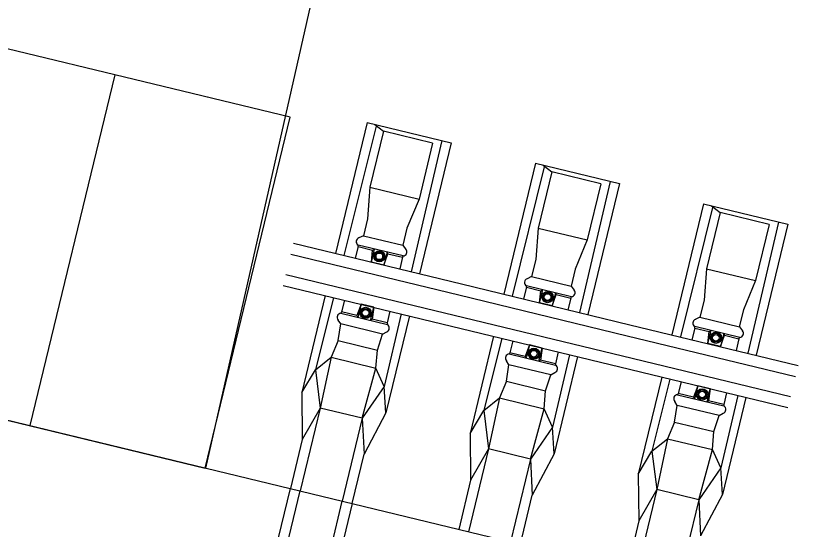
# Model space of a CAD drawing. Extents: x -7476540 to -746055, y -11317203 to -1129777.
# Drawn here: x -747599.599 to -747596.887, y -1131704.858 to -1131703.079 of the extents above; entities that cross this region are included whole.
import ezdxf

# ---------------------------------------------------------------- set-up
doc = ezdxf.new("R2010")
doc.units = 0
for name, color, linetype in [('_Zabezpečovací zařízení', 7, 'Continuous'), ('_Zabezpečovací zařízení_trasa', 7, 'Continuous'), ('KOL_ROST', 7, 'Continuous'), ('OSA_KOLEJ', 7, 'Continuous')]:
    doc.layers.add(name, color=color, linetype=linetype)

msp = doc.modelspace()

# ---------------------------------------------------------------- linework, layer by layer
at = {"layer": '_Zabezpečovací zařízení'}
for p, q in [((-747598.648, -1131703.431), (-747599.8629, -1131703.137)), ((-747599.2555, -1131703.284), (-747599.5495, -1131704.499)), ((-747598.942, -1131704.646), (-747598.648, -1131703.431)), ((-747600.1569, -1131704.352), (-747598.942, -1131704.646))]:
    msp.add_line(p, q, dxfattribs=at)
msp.add_lwpolyline([(-747599.5495, -1131704.499), (-747598.942, -1131704.646), (-747598.648, -1131703.431), (-747599.2555, -1131703.284), (-747599.5495, -1131704.499)], dxfattribs=at)
at = {"layer": '_Zabezpečovací zařízení_trasa'}
msp.add_line((-747598.4867, -1131702.6405), (-747598.941, -1131704.6462), dxfattribs=at)
at = {"layer": 'KOL_ROST'}
for p, q in [((-747598.3811, -1131703.4489), (-747598.4909, -1131703.9026)), ((-747598.3489, -1131703.457), (-747598.4616, -1131703.9097)), ((-747598.3811, -1131703.4489), (-747598.0895, -1131703.5194)), ((-747598.3539, -1131703.4555), (-747598.3241, -1131703.4791)), ((-747598.3241, -1131703.4791), (-747598.3711, -1131703.6735)), ((-747598.154, -1131703.5203), (-747598.3241, -1131703.4791)), ((-747598.1216, -1131703.512), (-747598.2285, -1131703.9661)), ((-747598.154, -1131703.5203), (-747598.2011, -1131703.7147)), ((-747598.0895, -1131703.5194), (-747598.1993, -1131703.9732)), ((-747597.7979, -1131703.59), (-747597.9077, -1131704.0437)), ((-747597.7979, -1131703.59), (-747597.5063, -1131703.6606)), ((-747597.7707, -1131703.5966), (-747597.7409, -1131703.6203)), ((-747597.7658, -1131703.5981), (-747597.8784, -1131704.0508)), ((-747597.7409, -1131703.6203), (-747597.788, -1131703.8146)), ((-747597.5709, -1131703.6614), (-747597.7409, -1131703.6203)), ((-747598.3711, -1131703.6735), (-747598.3795, -1131703.7826)), ((-747598.3711, -1131703.6735), (-747598.2011, -1131703.7147)), ((-747597.5384, -1131703.6531), (-747597.6453, -1131704.1072)), ((-747597.5709, -1131703.6614), (-747597.6179, -1131703.8558)), ((-747597.5063, -1131703.6606), (-747597.6161, -1131704.1143)), ((-747598.2011, -1131703.7147), (-747598.2435, -1131703.8155)), ((-747598.2011, -1131703.7147), (-747598.2435, -1131703.8155)), ((-747597.2148, -1131703.7311), (-747597.3246, -1131704.1848)), ((-747597.2148, -1131703.7311), (-747596.9232, -1131703.8017)), ((-747597.1826, -1131703.7392), (-747597.2953, -1131704.1919)), ((-747597.1876, -1131703.7377), (-747597.1578, -1131703.7614)), ((-747598.3795, -1131703.7826), (-747598.394, -1131703.8415)), ((-747597.1578, -1131703.7614), (-747597.2048, -1131703.9558)), ((-747596.9877, -1131703.8025), (-747597.1578, -1131703.7614)), ((-747597.788, -1131703.8146), (-747597.7964, -1131703.9237)), ((-747597.788, -1131703.8146), (-747597.6179, -1131703.8558)), ((-747596.9552, -1131703.7942), (-747597.0622, -1131704.2483)), ((-747596.9877, -1131703.8025), (-747597.0347, -1131703.9969)), ((-747596.9232, -1131703.8017), (-747597.033, -1131704.2554)), ((-747598.394, -1131703.8415), (-747598.4099, -1131703.8492)), ((-747598.2435, -1131703.8155), (-747598.2575, -1131703.8746)), ((-747598.2435, -1131703.8155), (-747598.2575, -1131703.8746)), ((-747598.6366, -1131703.8673), (-747598.0535, -1131704.0084)), ((-747597.6179, -1131703.8558), (-747597.6603, -1131703.9567)), ((-747597.6179, -1131703.8558), (-747597.6603, -1131703.9567)), ((-747598.4118, -1131703.8789), (-747598.422, -1131703.9193)), ((-747598.3662, -1131703.9328), (-747598.3553, -1131703.8874)), ((-747598.3662, -1131703.9328), (-747598.3618, -1131703.8909)), ((-747598.3618, -1131703.8909), (-747598.3553, -1131703.8874)), ((-747598.2574, -1131703.8746), (-747598.2468, -1131703.8886)), ((-747598.2574, -1131703.8746), (-747598.2468, -1131703.8886)), ((-747598.6458, -1131703.9053), (-747598.0627, -1131704.0464)), ((-747598.3116, -1131703.8979), (-747598.3226, -1131703.9433)), ((-747598.3226, -1131703.9433), (-747598.3088, -1131703.9037)), ((-747598.3088, -1131703.9037), (-747598.3116, -1131703.8979)), ((-747598.2587, -1131703.916), (-747598.268, -1131703.9565)), ((-747598.3226, -1131703.9433), (-747598.3662, -1131703.9328)), ((-747597.7964, -1131703.9237), (-747597.8109, -1131703.9826)), ((-747598.6628, -1131703.9753), (-747598.0796, -1131704.1164)), ((-747597.6603, -1131703.9567), (-747597.6743, -1131704.0157)), ((-747597.6603, -1131703.9567), (-747597.6743, -1131704.0157)), ((-747597.2048, -1131703.9558), (-747597.2132, -1131704.0648)), ((-747597.2048, -1131703.9558), (-747597.0347, -1131703.9969)), ((-747597.8109, -1131703.9826), (-747597.8267, -1131703.9903)), ((-747597.0347, -1131703.9969), (-747597.0772, -1131704.0978)), ((-747597.0347, -1131703.9969), (-747597.0772, -1131704.0978)), ((-747598.672, -1131704.0133), (-747598.0888, -1131704.1544)), ((-747598.0535, -1131704.0084), (-747597.4703, -1131704.1496)), ((-747597.8287, -1131704.02), (-747597.8389, -1131704.0604)), ((-747597.7831, -1131704.0739), (-747597.7721, -1131704.0285)), ((-747597.7787, -1131704.032), (-747597.7721, -1131704.0285)), ((-747597.6742, -1131704.0157), (-747597.6636, -1131704.0297)), ((-747597.6742, -1131704.0157), (-747597.6636, -1131704.0297)), ((-747598.5262, -1131704.0486), (-747598.6076, -1131704.3849)), ((-747598.4979, -1131704.0555), (-747598.5602, -1131704.3058)), ((-747598.0627, -1131704.0465), (-747597.4796, -1131704.1876)), ((-747597.7831, -1131704.0739), (-747597.7787, -1131704.032)), ((-747597.7285, -1131704.039), (-747597.7394, -1131704.0844)), ((-747597.7394, -1131704.0844), (-747597.7256, -1131704.0448)), ((-747597.7256, -1131704.0448), (-747597.7285, -1131704.039)), ((-747597.6755, -1131704.0571), (-747597.6849, -1131704.0976)), ((-747598.4589, -1131704.0649), (-747598.4692, -1131704.1054)), ((-747598.4016, -1131704.0787), (-747598.4168, -1131704.118)), ((-747598.4016, -1131704.0787), (-747598.4126, -1131704.1241)), ((-747598.358, -1131704.0893), (-747598.4016, -1131704.0787)), ((-747597.7394, -1131704.0844), (-747597.7831, -1131704.0739)), ((-747597.2132, -1131704.0648), (-747597.2277, -1131704.1238)), ((-747598.369, -1131704.1347), (-747598.358, -1131704.0893)), ((-747598.358, -1131704.0893), (-747598.3638, -1131704.1309)), ((-747598.2629, -1131704.1123), (-747598.322, -1131704.3634)), ((-747598.3019, -1131704.1029), (-747598.3113, -1131704.1436)), ((-747597.0772, -1131704.0978), (-747597.0912, -1131704.1568)), ((-747597.0772, -1131704.0978), (-747597.0912, -1131704.1568)), ((-747598.4725, -1131704.1469), (-747598.4815, -1131704.1334)), ((-747598.4168, -1131704.118), (-747598.4126, -1131704.1241)), ((-747598.3638, -1131704.1309), (-747598.369, -1131704.1347)), ((-747598.2346, -1131704.1192), (-747598.316, -1131704.4554)), ((-747598.0796, -1131704.1164), (-747597.4965, -1131704.2575)), ((-747597.2277, -1131704.1238), (-747597.2436, -1131704.1314)), ((-747598.4816, -1131704.2044), (-747598.4725, -1131704.1469)), ((-747598.0888, -1131704.1544), (-747597.5057, -1131704.2956)), ((-747597.4703, -1131704.1496), (-747596.8872, -1131704.2907)), ((-747597.2455, -1131704.1611), (-747597.2557, -1131704.2015)), ((-747597.0911, -1131704.1568), (-747597.0805, -1131704.1709)), ((-747597.0911, -1131704.1568), (-747597.0805, -1131704.1709)), ((-747598.3455, -1131704.2374), (-747598.3273, -1131704.1821)), ((-747598.3273, -1131704.1821), (-747598.3132, -1131704.1741)), ((-747597.9431, -1131704.1897), (-747598.0244, -1131704.526)), ((-747597.4795, -1131704.1876), (-747596.8964, -1131704.3287)), ((-747597.1999, -1131704.215), (-747597.1889, -1131704.1696)), ((-747597.1999, -1131704.215), (-747597.1955, -1131704.1731)), ((-747597.1955, -1131704.1731), (-747597.1889, -1131704.1696)), ((-747597.1453, -1131704.1802), (-747597.1563, -1131704.2256)), ((-747597.1563, -1131704.2256), (-747597.1425, -1131704.1859)), ((-747597.1425, -1131704.1859), (-747597.1453, -1131704.1802)), ((-747598.4816, -1131704.2044), (-747598.3455, -1131704.2374)), ((-747597.9147, -1131704.1966), (-747597.977, -1131704.4469)), ((-747597.8758, -1131704.206), (-747597.886, -1131704.2465)), ((-747597.8185, -1131704.2199), (-747597.8337, -1131704.2592)), ((-747597.8185, -1131704.2199), (-747597.8295, -1131704.2653)), ((-747597.7748, -1131704.2304), (-747597.8185, -1131704.2199)), ((-747597.1563, -1131704.2256), (-747597.1999, -1131704.215)), ((-747597.0923, -1131704.1982), (-747597.1017, -1131704.2388)), ((-747598.3504, -1131704.3), (-747598.3455, -1131704.2374)), ((-747597.7858, -1131704.2758), (-747597.7748, -1131704.2304)), ((-747597.7748, -1131704.2304), (-747597.7807, -1131704.272)), ((-747597.7188, -1131704.244), (-747597.7282, -1131704.2847)), ((-747598.5602, -1131704.3058), (-747598.5059, -1131704.2623)), ((-747598.5059, -1131704.2623), (-747598.3504, -1131704.3)), ((-747597.8894, -1131704.2881), (-747597.8983, -1131704.2745)), ((-747597.8337, -1131704.2592), (-747597.8295, -1131704.2653)), ((-747597.7807, -1131704.272), (-747597.7858, -1131704.2758)), ((-747597.6798, -1131704.2534), (-747597.7389, -1131704.5045)), ((-747597.6515, -1131704.2603), (-747597.7329, -1131704.5965)), ((-747597.4965, -1131704.2575), (-747596.9133, -1131704.3987)), ((-747598.3976, -1131704.4737), (-747598.3504, -1131704.3)), ((-747598.322, -1131704.3634), (-747598.3504, -1131704.3)), ((-747597.8985, -1131704.3456), (-747597.8894, -1131704.2881)), ((-747597.5057, -1131704.2956), (-747596.9225, -1131704.4367)), ((-747598.6076, -1131704.3849), (-747598.5602, -1131704.3058)), ((-747598.5602, -1131704.3058), (-747598.5434, -1131704.4385)), ((-747597.7624, -1131704.3785), (-747597.7442, -1131704.3232)), ((-747597.7442, -1131704.3232), (-747597.7301, -1131704.3152)), ((-747597.8985, -1131704.3456), (-747597.7624, -1131704.3785)), ((-747597.3599, -1131704.3308), (-747597.4413, -1131704.6671)), ((-747597.3316, -1131704.3377), (-747597.3939, -1131704.588)), ((-747597.2926, -1131704.3471), (-747597.3029, -1131704.3876)), ((-747598.322, -1131704.3634), (-747598.3976, -1131704.4737)), ((-747598.316, -1131704.4554), (-747598.322, -1131704.3634)), ((-747597.7673, -1131704.4411), (-747597.7624, -1131704.3785)), ((-747597.2353, -1131704.361), (-747597.2505, -1131704.4003)), ((-747597.2353, -1131704.361), (-747597.2463, -1131704.4064)), ((-747597.1917, -1131704.3715), (-747597.2353, -1131704.361)), ((-747597.2027, -1131704.4169), (-747597.1917, -1131704.3715)), ((-747597.1917, -1131704.3715), (-747597.1975, -1131704.4131)), ((-747598.6076, -1131704.3849), (-747598.6056, -1131704.5469)), ((-747597.977, -1131704.4469), (-747597.9228, -1131704.4035)), ((-747597.9228, -1131704.4035), (-747597.7673, -1131704.4411)), ((-747597.2505, -1131704.4003), (-747597.2463, -1131704.4064)), ((-747597.0966, -1131704.3946), (-747597.1557, -1131704.6457)), ((-747597.0683, -1131704.4014), (-747597.1497, -1131704.7377)), ((-747597.1356, -1131704.3851), (-747597.145, -1131704.4258)), ((-747598.5434, -1131704.4385), (-747598.6056, -1131704.5469)), ((-747598.3976, -1131704.4737), (-747598.5434, -1131704.4385)), ((-747597.3153, -1131704.4867), (-747597.3062, -1131704.4292)), ((-747597.3062, -1131704.4292), (-747597.3151, -1131704.4156)), ((-747597.1975, -1131704.4131), (-747597.2027, -1131704.4169)), ((-747598.316, -1131704.4554), (-747598.3918, -1131704.5986)), ((-747598.0244, -1131704.526), (-747597.977, -1131704.4469)), ((-747597.977, -1131704.4469), (-747597.9602, -1131704.5796)), ((-747597.8145, -1131704.6149), (-747597.7673, -1131704.4411)), ((-747597.7389, -1131704.5045), (-747597.7673, -1131704.4411)), ((-747597.1792, -1131704.5196), (-747597.161, -1131704.4643)), ((-747597.161, -1131704.4643), (-747597.1469, -1131704.4564)), ((-747598.3976, -1131704.4737), (-747598.4671, -1131704.7609)), ((-747598.3976, -1131704.4737), (-747598.3918, -1131704.5986)), ((-747597.3153, -1131704.4867), (-747597.1792, -1131704.5196)), ((-747597.7389, -1131704.5045), (-747597.8145, -1131704.6149)), ((-747597.7329, -1131704.5965), (-747597.7389, -1131704.5045)), ((-747597.1841, -1131704.5822), (-747597.1792, -1131704.5196)), ((-747598.6056, -1131704.5469), (-747598.6469, -1131704.7174)), ((-747598.0244, -1131704.526), (-747598.0225, -1131704.688)), ((-747597.3939, -1131704.588), (-747597.3396, -1131704.5446)), ((-747597.3396, -1131704.5446), (-747597.1841, -1131704.5822)), ((-747598.4331, -1131704.7691), (-747598.3918, -1131704.5986)), ((-747597.9602, -1131704.5796), (-747598.0225, -1131704.688)), ((-747597.8145, -1131704.6149), (-747597.9602, -1131704.5796)), ((-747597.7329, -1131704.5965), (-747597.8087, -1131704.7397)), ((-747597.4413, -1131704.6671), (-747597.3939, -1131704.588)), ((-747597.3939, -1131704.588), (-747597.3771, -1131704.7207)), ((-747597.2313, -1131704.756), (-747597.1841, -1131704.5822)), ((-747597.1557, -1131704.6457), (-747597.1841, -1131704.5822)), ((-747597.8145, -1131704.6149), (-747597.8839, -1131704.902)), ((-747597.8145, -1131704.6149), (-747597.8087, -1131704.7397)), ((-747597.1557, -1131704.6457), (-747597.2313, -1131704.756)), ((-747597.1497, -1131704.7377), (-747597.1557, -1131704.6457)), ((-747597.4413, -1131704.6671), (-747597.4393, -1131704.8291)), ((-747598.0225, -1131704.688), (-747598.0637, -1131704.8585)), ((-747598.6882, -1131704.8879), (-747598.6469, -1131704.7174)), ((-747597.3771, -1131704.7207), (-747597.4393, -1131704.8291)), ((-747597.2313, -1131704.756), (-747597.3771, -1131704.7207)), ((-747598.5366, -1131705.048), (-747598.4671, -1131704.7609)), ((-747597.8499, -1131704.9102), (-747597.8087, -1131704.7397)), ((-747597.2313, -1131704.756), (-747597.3008, -1131705.0431)), ((-747597.2313, -1131704.756), (-747597.2255, -1131704.8809)), ((-747597.1497, -1131704.7377), (-747597.2255, -1131704.8809)), ((-747598.4331, -1131704.7691), (-747598.4743, -1131704.9396)), ((-747597.4393, -1131704.8291), (-747597.4806, -1131704.9996))]:
    msp.add_line(p, q, dxfattribs=at)
for points in [[(-747598.394, -1131703.8415), (-747598.2574, -1131703.8746)], [(-747598.4118, -1131703.8789), (-747598.412, -1131703.8736)], [(-747598.256, -1131703.9114), (-747598.412, -1131703.8736)], [(-747598.4118, -1131703.8789), (-747598.3618, -1131703.891)], [(-747598.3088, -1131703.9038), (-747598.2587, -1131703.916)], [(-747598.2587, -1131703.916), (-747598.256, -1131703.9114)], [(-747598.2587, -1131703.916), (-747598.256, -1131703.9114)], [(-747597.8109, -1131703.9826), (-747597.6742, -1131704.0157)], [(-747597.8287, -1131704.02), (-747597.8289, -1131704.0147)], [(-747597.6729, -1131704.0525), (-747597.8289, -1131704.0147)], [(-747597.8287, -1131704.02), (-747597.7787, -1131704.0321)], [(-747597.7257, -1131704.0449), (-747597.6755, -1131704.0571)], [(-747597.6755, -1131704.0571), (-747597.6729, -1131704.0525)], [(-747597.6755, -1131704.0571), (-747597.6729, -1131704.0525)], [(-747598.4692, -1131704.1054), (-747598.472, -1131704.1098)], [(-747598.472, -1131704.1098), (-747598.3108, -1131704.1488)], [(-747598.4168, -1131704.118), (-747598.4692, -1131704.1054)], [(-747598.3113, -1131704.1436), (-747598.3638, -1131704.1309)], [(-747597.2277, -1131704.1238), (-747597.0911, -1131704.1568)], [(-747598.3273, -1131704.1821), (-747598.4725, -1131704.1469)], [(-747598.3113, -1131704.1436), (-747598.3108, -1131704.1488)], [(-747597.2455, -1131704.1611), (-747597.2457, -1131704.1559)], [(-747597.0897, -1131704.1936), (-747597.2457, -1131704.1559)], [(-747597.2455, -1131704.1611), (-747597.1955, -1131704.1732)], [(-747597.1425, -1131704.1861), (-747597.0923, -1131704.1982)], [(-747597.0923, -1131704.1982), (-747597.0897, -1131704.1936)], [(-747597.0923, -1131704.1982), (-747597.0897, -1131704.1936)], [(-747598.4816, -1131704.2044), (-747598.5059, -1131704.2623), (-747598.5434, -1131704.4385), (-747598.6129, -1131704.7256)], [(-747597.886, -1131704.2465), (-747597.8888, -1131704.2509)], [(-747597.8337, -1131704.2592), (-747597.886, -1131704.2465)], [(-747597.8888, -1131704.2509), (-747597.7277, -1131704.2899)], [(-747597.7282, -1131704.2847), (-747597.7807, -1131704.272)], [(-747597.7442, -1131704.3232), (-747597.8894, -1131704.2881)], [(-747597.7282, -1131704.2847), (-747597.7277, -1131704.2899)], [(-747597.8985, -1131704.3456), (-747597.9228, -1131704.4035), (-747597.9602, -1131704.5796), (-747598.0297, -1131704.8667)], [(-747597.3029, -1131704.3876), (-747597.3057, -1131704.392)], [(-747597.3057, -1131704.392), (-747597.1445, -1131704.431)], [(-747597.2505, -1131704.4003), (-747597.3029, -1131704.3876)], [(-747597.161, -1131704.4643), (-747597.3062, -1131704.4292)], [(-747597.145, -1131704.4258), (-747597.1975, -1131704.4131)], [(-747597.145, -1131704.4258), (-747597.1445, -1131704.431)], [(-747597.3153, -1131704.4867), (-747597.3396, -1131704.5446), (-747597.3771, -1131704.7207), (-747597.4466, -1131705.0078)], [(-747598.7344, -1131705.2491), (-747598.7296, -1131705.1865), (-747598.6824, -1131705.0127), (-747598.6129, -1131704.7256)]]:
    msp.add_lwpolyline(points, dxfattribs=at)
for centre, radius in [((-747598.3387, -1131703.9127), 0.0195), ((-747598.3387, -1131703.9127), 0.0155), ((-747598.3387, -1131703.9127), 0.0115), ((-747597.7555, -1131704.0538), 0.0195), ((-747597.7555, -1131704.0538), 0.0155), ((-747597.7555, -1131704.0538), 0.0115), ((-747598.3862, -1131704.1089), 0.0195), ((-747598.3862, -1131704.1089), 0.0155), ((-747598.3862, -1131704.1089), 0.0115), ((-747597.1723, -1131704.1949), 0.0195), ((-747597.1723, -1131704.1949), 0.0155), ((-747597.1723, -1131704.1949), 0.0115), ((-747597.803, -1131704.25), 0.0195), ((-747597.803, -1131704.25), 0.0155), ((-747597.803, -1131704.25), 0.0115), ((-747597.2199, -1131704.3911), 0.0195), ((-747597.2199, -1131704.3911), 0.0155), ((-747597.2199, -1131704.3911), 0.0115)]:
    msp.add_circle(centre, radius, dxfattribs=at)
for centre, radius, start, end in [((-747598.405, -1131703.8619), 0.0137, 110.8346, 239.0566), ((-747598.2569, -1131703.8977), 0.0137, 273.7357, 41.9577), ((-747598.2569, -1131703.8977), 0.0137, 273.7357, 41.9577), ((-747597.8219, -1131704.003), 0.0137, 110.8346, 239.0566), ((-747597.6738, -1131704.0389), 0.0137, 273.7357, 41.9577), ((-747597.6738, -1131704.0389), 0.0137, 273.7357, 41.9577), ((-747598.4706, -1131704.124), 0.0143, 95.3847, 220.913), ((-747597.2387, -1131704.1442), 0.0137, 110.8346, 239.0566), ((-747598.3185, -1131704.1608), 0.0143, 291.8793, 57.4076), ((-747597.0906, -1131704.18), 0.0137, 273.7357, 41.9577), ((-747597.0906, -1131704.18), 0.0137, 273.7357, 41.9577), ((-747597.8875, -1131704.2651), 0.0143, 95.3847, 220.913), ((-747597.7354, -1131704.3019), 0.0143, 291.8793, 57.4076), ((-747597.3043, -1131704.4063), 0.0143, 95.3847, 220.913), ((-747597.1522, -1131704.4431), 0.0143, 291.8793, 57.4076)]:
    msp.add_arc(centre, radius, start, end, dxfattribs=at)
at = {"layer": 'OSA_KOLEJ'}
msp.add_lwpolyline([(-747601.6502, -1131703.9906), (-747586.6822, -1131707.6128)], dxfattribs=at)

doc.saveas('drawing.dxf')
